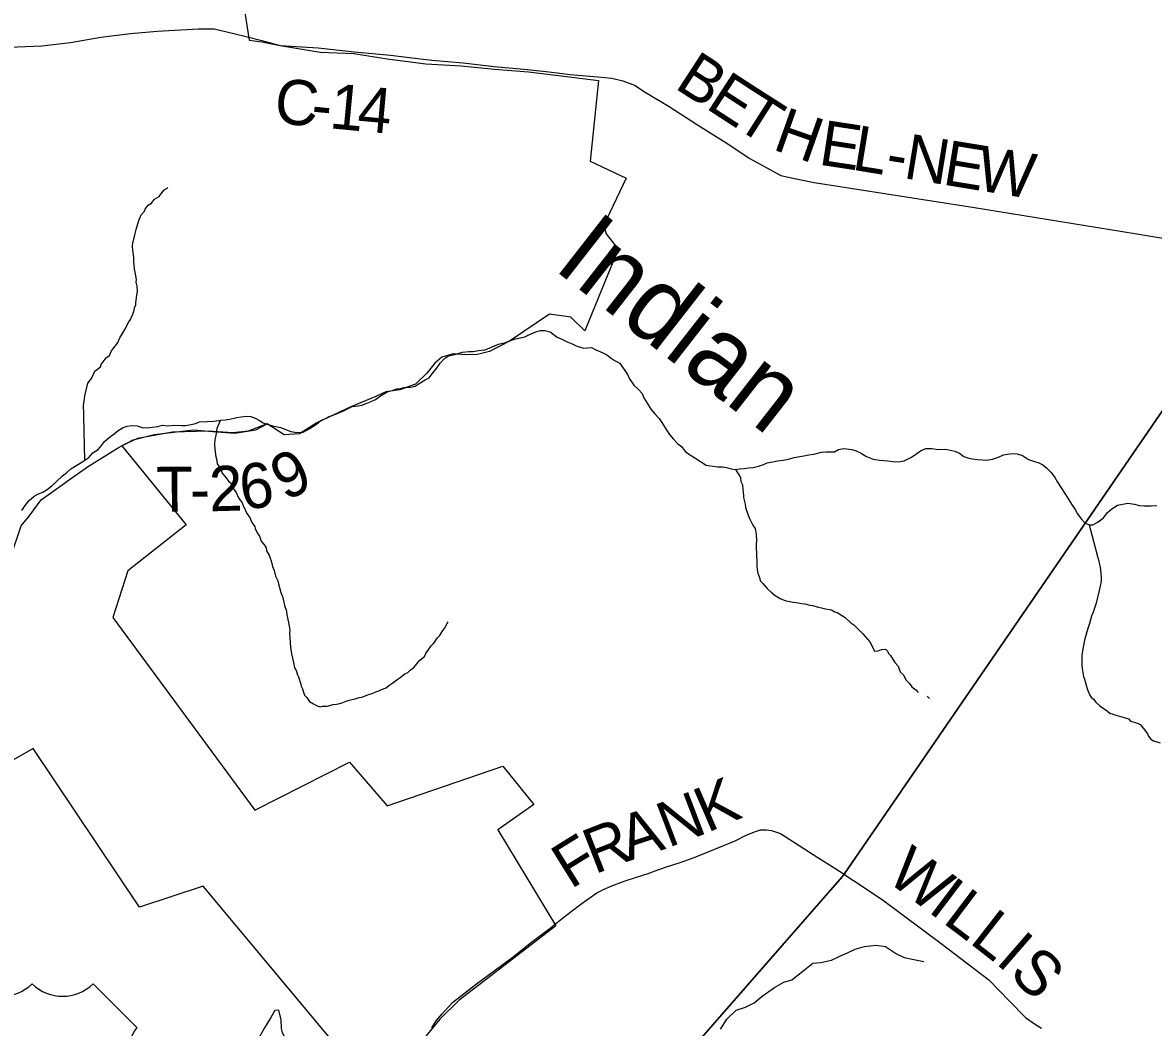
# Model space of a CAD drawing. Extents: x 1310247 to 1664935, y 235267 to 584339.
# Drawn here: x 1466304 to 1473828, y 346148 to 352833 of the extents above; entities that cross this region are included whole.
import ezdxf

# ---------------------------------------------------------------- set-up
doc = ezdxf.new("R2010")
doc.units = 0
for name, color, linetype in [('GM_X_City_Street', 7, 'Continuous'), ('GM_X_Corporation', 7, 'Continuous'), ('GM_X_County_Road', 7, 'Continuous'), ('GM_X_County_Road_Text', 7, 'Continuous'), ('GM_X_Minor_Lake', 7, 'Continuous'), ('GM_X_Minor_River', 7, 'Continuous'), ('GM_X_Minor_River_Text', 7, 'Continuous'), ('GM_X_Township', 7, 'Continuous'), ('GM_X_Township_Road', 7, 'Continuous'), ('GM_X_Township_Road_Text', 7, 'Continuous'), ('GM_X_US_Shield', 7, 'Continuous')]:
    doc.layers.add(name, color=color, linetype=linetype)

msp = doc.modelspace()

# ---------------------------------------------------------------- linework, layer by layer
at = {"layer": 'GM_X_City_Street'}
for points in [[(1464642.9, 352397.7), (1464714.5, 352421.7), (1464789.7, 352451.3), (1464875.4, 352498.4), (1464992.1, 352576.7), (1465069.8, 352622.1), (1465126.8, 352648.2), (1465215.9, 352679.3), (1465312.9, 352718.8), (1465410.5, 352722.9), (1465604.5, 352710.6), (1465901, 352686.4), (1466138.8, 352670.5), (1466270.1, 352672.1), (1466432.4, 352679), (1466622.3, 352700.9), (1466824.4, 352736.7), (1467022.5, 352760.1), (1467198.5, 352775.2), (1467473.6, 352791.7), (1467579.5, 352790.3), (1467710.2, 352760.1), (1467800.2, 352737.4)], [(1466582.9, 349769.2), (1466601.1, 349782.2), (1466725.9, 349871), (1466730, 349874), (1466934.5, 350001.4), (1466964.6, 350017.4)], [(1465185.1, 347528.9), (1465318.9, 347636.5), (1465408, 347727.7), (1465495.5, 347828.8), (1465679.5, 348060.9), (1465825.6, 348236.2), (1465977.7, 348411.3), (1466040.2, 348485.3), (1466075.9, 348534.2), (1466126.3, 348718.7), (1466196.6, 349136.8), (1466225.5, 349280), (1466294.5, 349484), (1466346.8, 349550.3), (1466426.5, 349657.8), (1466582.9, 349769.2)]]:
    msp.add_lwpolyline(points, dxfattribs=at)
at = {"layer": 'GM_X_Corporation'}
for points in [[(1467296.1, 355990.3), (1467810.5, 352716.1), (1467896.1, 352703.9), (1468017.4, 352679.8), (1468284.3, 352636.8), (1468508.2, 352627.3), (1468729.3, 352591.9), (1468986.5, 352559.3), (1469222.3, 352545.4), (1469443.8, 352522), (1469669.5, 352504.5), (1469904.8, 352476.6), (1470136.4, 352446.8), (1470081.7, 351910.1), (1470319.2, 351797.1), (1470188.6, 351522.6), (1470160.7, 351525), (1470187.1, 351428.6), (1470266.8, 351324.6), (1470045.4, 350783), (1469950.9, 350872.2), (1469809.3, 350892.3), (1469543.8, 350714.1), (1469410.9, 350644.9), (1469332, 350623.8), (1469249.8, 350622.9), (1469170, 350629.9), (1469093, 350606.8), (1469047.3, 350566.4), (1468994.7, 350500.3), (1468917.8, 350427), (1468814.1, 350388.8), (1468721.5, 350376.3), (1468654.2, 350344.8), (1468487.3, 350276.9), (1468262.8, 350169.2), (1468145.9, 350097.4), (1468043.5, 350091.3), (1467930.5, 350162.5), (1467805.1, 350115.2), (1467702.1, 350102.6), (1467538.1, 350114.8), (1467301.2, 350107), (1467068.4, 350065), (1466964.6, 350017.4), (1467393.3, 349490.6), (1467005, 349184.7), (1466904.8, 348874), (1467848.7, 347594.3), (1468479.9, 347913), (1468729.1, 347623.2), (1469498.4, 347886.6), (1469706.8, 347630.4), (1469466, 347463.2), (1469851.9, 346823.1), (1469428.5, 346498.8), (1469209.4, 346328.8), (1469080.6, 346202), (1468987.2, 346090.3)], [(1468614.6, 345759.1), (1467504.6, 347088.6), (1467082.6, 346948.3), (1466374.3, 348002.5), (1465815.1, 347683.1)]]:
    msp.add_lwpolyline(points, dxfattribs=at)
at = {"layer": 'GM_X_County_Road'}
for points in [[(1467800.2, 352737.4), (1467895.9, 352713.3), (1468017.4, 352679.8), (1468270, 352665.2), (1468510.7, 352639.1), (1468751.4, 352615.7), (1468879.3, 352600.5), (1469027.8, 352584), (1469235.5, 352566.2), (1469441.8, 352540), (1469664.6, 352520.8), (1469806.3, 352505.6), (1469879.4, 352496.3)], [(1469879.4, 352496.3), (1469946.6, 352487.7), (1470130.9, 352472.6), (1470225.8, 352463), (1470298.7, 352445.1), (1470375.7, 352417.6), (1470447.2, 352370.9), (1470606.8, 352274.6), (1470793.8, 352153.5), (1470989.2, 352029.7), (1471139.1, 351930.7), (1471349.5, 351815.2), (1471451.5, 351793.7), (1471570.9, 351768.4), (1472636.9, 351603.4), (1473704.2, 351430.1), (1474280.5, 351333.8), (1474603.5, 351291.8), (1474634.8, 351286.9)], [(1469026.3, 346145.9), (1469055.9, 346190.9), (1469095.5, 346237.6), (1469163.6, 346312.9), (1469324.9, 346438.2), (1469451.5, 346531.5), (1469558.6, 346609.9), (1469689.4, 346715.4), (1469804.8, 346801.4), (1469916.7, 346890.7), (1470010.7, 346962.1), (1470064, 347002.1), (1470124, 347042.7), (1470174, 347067.4), (1470225.5, 347089.3), (1470306.7, 347120.6), (1470389.9, 347146.7), (1470467.3, 347172.7), (1470513.3, 347189.3), (1470582.6, 347214), (1470678.6, 347244), (1470773.2, 347278.7), (1471045.1, 347389.3), (1471113.8, 347423.9), (1471173.8, 347449.9), (1471213.7, 347461.9), (1471251.7, 347462.6), (1471287.1, 347458.6), (1471347.7, 347437.3), (1471595.6, 347278.7), (1471708.9, 347206.7), (1471769.7, 347166.9), (1471789.6, 347154)], [(1471789.6, 347154), (1471876.9, 347097.4), (1472032.8, 346992.1), (1472415.4, 346705.5), (1472732.7, 346465.5), (1472871.3, 346322.9), (1472978, 346214.9), (1473043.3, 346168.3), (1473084.6, 346142.9)]]:
    msp.add_lwpolyline(points, dxfattribs=at)
at = {"layer": 'GM_X_Minor_Lake'}
for points in [[(1467956.7, 346212.8), (1467913, 346145.6), (1467871.2, 346070.4), (1467864.4, 346036.5), (1467950.3, 346045)], [(1467950.3, 346045), (1468056.5, 346020.2), (1468051.8, 346078.5), (1468032.5, 346110.9), (1468027.2, 346143.1), (1468024.5, 346199.3), (1468009.9, 346261.7), (1467981.8, 346260.3), (1467956.7, 346212.8)]]:
    msp.add_lwpolyline(points, dxfattribs=at)
at = {"layer": 'GM_X_Minor_River'}
for points in [[(1466717.1, 349921.5), (1466711, 350215.5), (1466711.3, 350231.6), (1466708.2, 350285.8), (1466712.7, 350313.9), (1466717.4, 350349.9), (1466737, 350433.9), (1466761.7, 350465.6), (1466784.7, 350513.4), (1466821.4, 350542.9), (1466827.7, 350558.9), (1466860.7, 350602.5), (1466883.1, 350618.2), (1466895.7, 350650.1), (1466910.1, 350669.9), (1466934.8, 350699.6), (1466953.6, 350739.5), (1466961.9, 350753.4), (1466984.7, 350791.1), (1467011.8, 350842.9), (1467022.1, 350856.8), (1467034.7, 350888.7), (1467045.2, 350910.6), (1467049.6, 350934.6), (1467058, 350954.6), (1467058.3, 350968.6), (1467063.2, 351018.8), (1467067.7, 351044.8), (1467066.3, 351079), (1467060.7, 351105.2), (1467061.1, 351123.2), (1467053.9, 351173.6), (1467048.3, 351195.8), (1467043.2, 351244), (1467043.6, 351268.1), (1467036.6, 351322.5), (1467034.9, 351340.6), (1467037.4, 351370.7), (1467043.9, 351392.7), (1467052.6, 351430.7), (1467059.1, 351456.7), (1467069.8, 351494.7), (1467078.3, 351516.6), (1467093, 351554.5), (1467115.5, 351578.2), (1467119.8, 351592.2), (1467140.4, 351618), (1467160.7, 351631.7), (1467181.3, 351657.5), (1467211.8, 351675), (1467244.7, 351718.6), (1467271.2, 351736.3)], [(1466717.1, 349921.5), (1466743.6, 349939.1), (1466770.3, 349970.6), (1466806.8, 349991.9), (1466829.4, 350019.5), (1466848, 350045.3), (1466880.6, 350072.7), (1466913.2, 350096.1), (1466939.7, 350119.6), (1466972.2, 350139), (1467000.5, 350148.5), (1467032.6, 350151.8), (1467066.7, 350151.2), (1467100.5, 350138.5), (1467134.5, 350135.8), (1467166.7, 350141.1), (1467204.9, 350146.4), (1467235.1, 350153.8), (1467269.1, 350151.1), (1467315.3, 350154.2), (1467361.4, 350151.3), (1467389.5, 350152.7), (1467425.6, 350158), (1467453.9, 350165.5), (1467480.2, 350177), (1467532.3, 350179.9), (1467576.5, 350181), (1467622.7, 350188.1), (1467650.8, 350189.6), (1467683, 350195), (1467729.3, 350206), (1467757.5, 350209.5), (1467791.7, 350214.8), (1467823.7, 350212.2), (1467851.5, 350201.6), (1467879.2, 350185), (1467905, 350170.4), (1467936.9, 350159.8), (1467974.7, 350147), (1468020.6, 350138), (1468088.2, 350112.6), (1468116.2, 350108), (1468144.2, 350105.5), (1468170.3, 350109), (1468210.9, 350130.2), (1468259.6, 350161.3), (1468288.2, 350184.8), (1468318.5, 350198.2), (1468344.9, 350211.8), (1468393.4, 350230.8), (1468433.8, 350248.1), (1468462.2, 350261.5), (1468496.6, 350278.9), (1468534.8, 350284.1), (1468560.9, 350287.6), (1468589.2, 350299.1), (1468623.6, 350312.5), (1468651.9, 350325.9), (1468684.5, 350349.3), (1468733.2, 350378.5), (1468765.4, 350385.8), (1468791.7, 350395.3), (1468817.8, 350398.8), (1468844, 350404.3), (1468884.1, 350407.5), (1468916.4, 350414.9), (1468942.8, 350432.4), (1468983.4, 350455.7), (1469009.7, 350469.2), (1469028.3, 350496.9), (1469057.1, 350532.4), (1469081.9, 350566), (1469110.6, 350597.5), (1469139, 350615), (1469179.3, 350624.2), (1469231.7, 350639.2), (1469273.9, 350644.4), (1469302, 350645.8), (1469338.2, 350651.1), (1469380.4, 350656.3), (1469408.7, 350665.8), (1469445.1, 350683.1), (1469471.4, 350692.6), (1469517.8, 350705.7), (1469550.1, 350717.1), (1469584.4, 350728.4), (1469614.6, 350735.9), (1469646.8, 350741.2), (1469673.1, 350754.8), (1469719.7, 350775.9), (1469749.9, 350785.3), (1469780, 350784.7), (1469813.9, 350776), (1469861.2, 350739), (1469891, 350726.3), (1469926.8, 350709.5), (1469960.6, 350696.8), (1469988.4, 350682.2), (1470036.2, 350667.2), (1470062.2, 350668.7), (1470088.4, 350672.2)], [(1470088.4, 350672.2), (1470118.1, 350655.6), (1470159.8, 350638.7), (1470191.6, 350622), (1470221.2, 350601.4), (1470246.9, 350582.8), (1470278.6, 350566.1), (1470329.2, 350490.9), (1470342.6, 350462.5), (1470371.8, 350419.8), (1470403.3, 350391.1), (1470426.8, 350364.6), (1470438.2, 350336.3), (1470459.6, 350301.8), (1470484.8, 350261.1), (1470508.2, 350232.6), (1470539.6, 350199.9), (1470561, 350165.3), (1470586.2, 350126.7), (1470609.6, 350092.2), (1470633, 350063.6), (1470662.5, 350033), (1470688.1, 350012.4), (1470715.4, 349977.8), (1470852.7, 349889.1)], [(1467620.9, 350187.8), (1467597.1, 350133.3), (1467590.2, 350085.2), (1467583.7, 350059.2), (1467581, 350023.1), (1467582.5, 349995), (1467589.6, 349944.6), (1467593.4, 349930.5), (1467598.8, 349898.3), (1467626.3, 349859.7), (1467629.9, 349837.5), (1467657.4, 349804.9), (1467675.1, 349782.5), (1467692.9, 349766.2), (1467708.4, 349731.8), (1467726, 349707.4), (1467741.4, 349671), (1467765, 349638.5), (1467770.7, 349620.3), (1467795.8, 349567.6), (1467815.5, 349541.2), (1467828.9, 349506.8), (1467848.5, 349480.4), (1467852.3, 349466.3), (1467865.8, 349438), (1467879.5, 349415.6), (1467891, 349383.3), (1467914.6, 349356.8), (1467924.3, 349338.6), (1467926, 349318.5), (1467945.6, 349290), (1467951.2, 349269.8), (1467956.9, 349251.7), (1467966.3, 349213.4), (1467977.9, 349187.1), (1467987.3, 349150.8), (1468002.7, 349118.4), (1468006.4, 349098.2), (1468021.4, 349041.8), (1468034.9, 349007.4), (1468046, 348955), (1468059.4, 348916.7), (1468063, 348892.5), (1468074.1, 348842.1), (1468077.7, 348818), (1468081.2, 348789.8), (1468080.8, 348769.8), (1468083.7, 348709.5), (1468087.1, 348675.3), (1468092.4, 348633.1), (1468105.5, 348576.6), (1468112.8, 348540.4), (1468124.6, 348522.1), (1468134.1, 348493.8), (1468139.9, 348479.7), (1468155.1, 348431.2), (1468156.8, 348417.2), (1468166.6, 348400.9), (1468170.3, 348384.8), (1468179.9, 348358.6), (1468195.7, 348342.2), (1468213.3, 348315.8), (1468239.1, 348301.3), (1468263, 348286.9), (1468285, 348280.5), (1468299.1, 348284.3), (1468331.3, 348285.7), (1468369.7, 348297.1), (1468391.8, 348298.7), (1468424.1, 348306.2), (1468468.7, 348323.5), (1468517.1, 348334.7), (1468543.4, 348342.3), (1468561.5, 348346), (1468589.8, 348355.5), (1468612.1, 348365.2), (1468630.3, 348368.9), (1468658.7, 348382.4), (1468674.8, 348386.2), (1468693.1, 348395.9), (1468723.4, 348407.4), (1468741.8, 348423.2), (1468768.3, 348440.8), (1468802.9, 348466.3), (1468817.1, 348476.1), (1468847.7, 348499.6), (1468868, 348509.3), (1468882.3, 348525.1), (1468906.8, 348542.8), (1468947.9, 348592.2), (1468978.5, 348615.8), (1468986.9, 348635.7), (1469022, 348687.3), (1469038.3, 348703.1), (1469065.1, 348738.8), (1469077.4, 348752.6), (1469100.2, 348788.4), (1469110.5, 348802.2), (1469131.3, 348840), (1469135.9, 348845.8)], [(1470852.7, 349889.1), (1470866.3, 349886.2), (1470898.2, 349881.3), (1470928.2, 349878.4), (1470962.2, 349877.5), (1470988.1, 349872.7), (1471017.9, 349863.9), (1471047.8, 349859), (1471074, 349864.3), (1471106.1, 349867.4), (1471134.2, 349870.6), (1471164.3, 349873.8), (1471200.6, 349880.8), (1471228.9, 349890), (1471259.3, 349903.2), (1471295.5, 349910.2), (1471327.7, 349917.3), (1471365.9, 349922.3), (1471400.2, 349929.3), (1471438.5, 349940.3), (1471474.7, 349945.3), (1471502.9, 349950.5), (1471535.1, 349957.6), (1471569.3, 349962.7), (1471619.7, 349975.3), (1471651.8, 349976.4), (1471679.9, 349977.6), (1471705.9, 349976.9), (1471732.3, 349992.2), (1471768.6, 349999.2), (1471822.5, 349993.7), (1471850.2, 349984.9), (1471879.9, 349970), (1471919.2, 349946.9), (1471962.7, 349927.6), (1472006.6, 349922.3), (1472034.6, 349919.6), (1472060.6, 349916.8), (1472094.4, 349911.9), (1472132.5, 349910.8), (1472170.7, 349917.7), (1472213.4, 349940.6), (1472246, 349959.8), (1472278.7, 349984.9), (1472313.2, 350000), (1472355.2, 349998.8), (1472397.1, 349993.6), (1472441.2, 349994.4), (1472467.1, 349991.6), (1472506.9, 349982.5), (1472538.5, 349967.6), (1472568, 349946.7), (1472593.7, 349938), (1472621.6, 349931.2), (1472657.5, 349926.2), (1472689.4, 349923.2), (1472719.4, 349922.4), (1472757.7, 349929.4), (1472798.1, 349942.3), (1472830.6, 349957.4), (1472856.7, 349962.7), (1472888.9, 349965.8), (1472922.8, 349962.8), (1472956.5, 349951.9), (1472997.9, 349926.6), (1473037.6, 349913.5), (1473065.3, 349904.7), (1473092.9, 349889.9), (1473120.4, 349869), (1473147.6, 349840.2), (1473172.7, 349807.4), (1473189.8, 349774.9), (1473243.5, 349693.1), (1473266.6, 349658.4), (1473283.8, 349629.8), (1473308.8, 349593), (1473324, 349564.5), (1473347.1, 349531.8), (1473372.3, 349505), (1473400, 349492.2), (1473426, 349491.5), (1473460.7, 349512.6), (1473495.4, 349537.7), (1473522.4, 349573), (1473551.2, 349598.3), (1473589.9, 349621.3), (1473658.4, 349635.4), (1473702.3, 349630.1), (1473736, 349621.2), (1473768, 349618.3), (1473814.1, 349619), (1473852.1, 349619.9)], [(1466299.3, 349587), (1466320, 349620.7), (1466346.7, 349654.2), (1466381.4, 349681.6), (1466409.8, 349697.1), (1466438.1, 349708.6), (1466468.5, 349726), (1466499.1, 349751.5), (1466529.8, 349778.9), (1466568.7, 349818.2), (1466597.2, 349839.7), (1466625.8, 349865.2), (1466654.2, 349882.7), (1466686.7, 349902.1), (1466717.1, 349921.5)], [(1471047.8, 349859), (1471080.1, 349805.5), (1471083.7, 349779.3), (1471093.3, 349757.1), (1471096.8, 349726.9), (1471098.4, 349708.8), (1471100.1, 349686.7), (1471101.8, 349672.6), (1471111.1, 349628.3), (1471114.7, 349606.1), (1471131.8, 349555.6), (1471141.5, 349533.4), (1471162.8, 349488.9), (1471178.5, 349466.5), (1471185.8, 349428.2), (1471187.1, 349390.1), (1471184.6, 349360), (1471184.2, 349339.9), (1471187.5, 349297.7), (1471187.1, 349279.6), (1471188.9, 349263.5), (1471190, 349217.4), (1471191.6, 349195.2), (1471195.2, 349171.1), (1471210.6, 349134.7), (1471212.3, 349118.6), (1471230.1, 349100.2), (1471257.6, 349067.6), (1471285.3, 349043.1), (1471311.1, 349022.5), (1471344.9, 349001.9), (1471382.8, 348985.2), (1471398.8, 348982.9), (1471430.9, 348976.3), (1471450.9, 348974), (1471489, 348967.3), (1471509, 348965), (1471543, 348956.3), (1471559.1, 348954.1), (1471599.1, 348943.3), (1471619.1, 348939), (1471635.1, 348934.7), (1471687.2, 348925.8), (1471709.1, 348913.3), (1471725.1, 348909), (1471758.8, 348886.4), (1471776.7, 348874), (1471814.3, 348839.3), (1471834.1, 348826.9), (1471865.7, 348794.2), (1471879.5, 348782), (1471895.3, 348765.6), (1471942.6, 348712.6), (1471965.9, 348666), (1471973.7, 348651.9), (1471997.8, 348653.5), (1472020.1, 348661.1), (1472046.2, 348664.7), (1472058, 348650.4), (1472065.8, 348636.2), (1472079.6, 348622), (1472108.9, 348575.3), (1472130.6, 348550.8), (1472144, 348514.5), (1472163.8, 348496), (1472183.2, 348457.6), (1472202.9, 348439.2), (1472220.6, 348414.8), (1472248.3, 348394.2), (1472264.2, 348376.5)], [(1473400, 349492.2), (1473441.5, 349340.3), (1473445.3, 349324.1), (1473456.5, 349281.8), (1473462.2, 349259.6), (1473469.6, 349227.4), (1473473.3, 349209.2), (1473477, 349189.1), (1473478.5, 349165), (1473480.1, 349142.9), (1473481.8, 349122.8), (1473479.4, 349102.7), (1473475.1, 349084.7), (1473468.5, 349054.7), (1473446.9, 348970.8), (1473438.3, 348942.8), (1473427.7, 348910.9), (1473417.2, 348885), (1473410.7, 348859), (1473402.2, 348835), (1473391.5, 348801.1), (1473380.8, 348765.1), (1473372.2, 348733.2), (1473365.6, 348701.2), (1473358.9, 348667.1), (1473352.1, 348623.1), (1473351.4, 348583), (1473352.9, 348556.8), (1473354.5, 348534.7), (1473363.6, 348482.4), (1473369.3, 348464.2), (1473384.4, 348409.8), (1473392.1, 348389.6), (1473405.6, 348359.2), (1473415.4, 348345), (1473429.2, 348330.7), (1473445, 348312.4), (1473472.6, 348287.8), (1473522.2, 348250.8), (1473540, 348236.5), (1473554.1, 348234.2), (1473572, 348227.9), (1473618, 348215.1), (1473662, 348200.3), (1473675.8, 348186), (1473721.8, 348171.1), (1473739.7, 348162.8), (1473771.2, 348126.1), (1473788.8, 348101.8), (1473796.6, 348085.6), (1473810.3, 348065.3), (1473828.2, 348054.9), (1473874.2, 348042.1)], [(1472337.7, 348336.5), (1472323.9, 348350.8)], [(1470947.9, 346136.7), (1470989.1, 346202.1), (1471052.3, 346263.1), (1471114.7, 346282.1), (1471171.4, 346311.1), (1471226.2, 346356.3), (1471307.4, 346413), (1471368.2, 346450), (1471422.5, 346465.1), (1471505.9, 346531.8), (1471562.7, 346574.9), (1471614.9, 346580), (1471687.4, 346594.7), (1471741.9, 346621.8), (1471792.4, 346645), (1471845, 346668.1), (1471905.4, 346687.1), (1471981.7, 346695.8), (1472045.7, 346686.6), (1472119, 346637.2), (1472170.7, 346612.3), (1472234.6, 346599.1), (1472300.5, 346586)]]:
    msp.add_lwpolyline(points, dxfattribs=at)
at = {"layer": 'GM_X_Township'}
for points in [[(1468100.6, 342965.1), (1471757.7, 347149.4), (1471769.7, 347166.9), (1474576.1, 351251.9), (1474603.5, 351291.8), (1477870.8, 356047.9), (1477903.3, 356095.1), (1479381.1, 358246.2), (1479403, 358278.2), (1483812.9, 364697.3), (1484499.2, 365677.7), (1487348.4, 369843.6), (1487862.5, 370575), (1488843.4, 371983.4)], [(1483812.9, 364697.3), (1479403, 358278.2), (1479381.1, 358246.2), (1477903.3, 356095.1), (1477870.8, 356047.9), (1474603.5, 351291.8), (1474576.1, 351251.9), (1471769.7, 347166.9), (1471757.7, 347149.4), (1468100.6, 342965.1)]]:
    msp.add_lwpolyline(points, dxfattribs=at)
at = {"layer": 'GM_X_Township_Road'}
msp.add_lwpolyline([(1466964.6, 350017.4), (1467040.5, 350057.9), (1467179.7, 350093.3), (1467440.9, 350122.7), (1467566.6, 350112.5), (1467716.3, 350101.5), (1467855.1, 350122.9), (1467930.5, 350162.5)], dxfattribs=at)
at = {"layer": 'GM_X_US_Shield'}
msp.add_line((1467063.1, 346148.2), (1466773.1, 346438.2), dxfattribs=at)
for centre, radius, start, end in [((1466164, 346645.3), 290, 225.573, 314.427), ((1466570.1, 346645.3), 290, 225.573, 314.427), ((1467395.8, 345915.3), 406.1, 144.99907, 205.45288)]:
    msp.add_arc(centre, radius, start, end, dxfattribs=at)

# ---------------------------------------------------------------- texts
at = {"layer": 'GM_X_County_Road_Text'}
for s, rotation, p in [('B', 327.02441, (1470634.6, 352401.8)), ('C', 354.49408, (1467971.4, 352166.3)), ('E', 327.04465, (1470841.4, 352267.6)), ('1', 354.5642, (1468339.7, 352130.8)), ('4', 354.8117, (1468525.1, 352113.2)), ('T', 327.54707, (1471032.1, 352144)), ('-', 354.51019, (1468216.8, 352142.6)), ('H', 340.53242, (1471286.9, 351991.7)), ('E', 351.34638, (1471594.7, 351889)), ('L', 350.711, (1471815.7, 351855.4)), ('N', 350.71181, (1472158.7, 351799.2)), ('E', 350.71305, (1472419.3, 351756.6)), ('W', 350.71051, (1472640.7, 351720.4)), ('-', 350.70963, (1472037.1, 351819.1)), ('K', 23.41298, (1470859.4, 347441.1)), ('N', 20.91518, (1470599.6, 347341.5)), ('A', 18.44128, (1470335.8, 347253.2)), ('R', 21.32487, (1470110.1, 347165)), ('F', 31.92983, (1469951.4, 347064.5)), ('W', 323.45048, (1472042.1, 347129.7)), ('I', 322.95212, (1472320.8, 346923.1)), ('L', 322.94068, (1472419.1, 346848.9)), ('L', 322.03293, (1472597.2, 346714.4)), ('I', 319.04098, (1472770.9, 346579)), ('S', 314.90761, (1472859.8, 346502.1))]:
    msp.add_text(s, height=300, rotation=rotation, dxfattribs=at).set_placement(p)
at = {"layer": 'GM_X_Minor_River_Text'}
msp.add_text('Indian', height=499.9, rotation=322.01207, dxfattribs=at).set_placement((1469826.1, 351199.4))
at = {"layer": 'GM_X_Township_Road_Text'}
for s, rotation, p in [('9', 26.54243, (1468052.9, 349645.7)), ('2', 1.66316, (1467548.4, 349580.9)), ('6', 7.81119, (1467768.1, 349589.2)), ('T', 0.49927, (1467194.2, 349577.2)), ('-', 0.73211, (1467419.9, 349579.2))]:
    msp.add_text(s, height=300, rotation=rotation, dxfattribs=at).set_placement(p)

doc.saveas('drawing.dxf')
